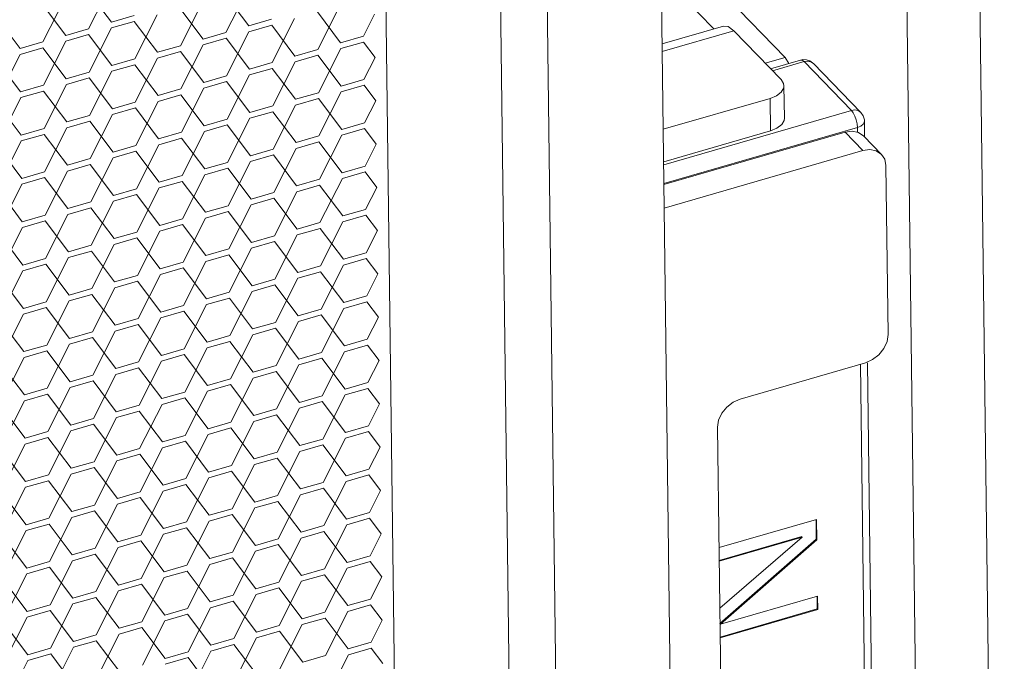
# Model space of a CAD drawing. Header units: millimetres. Extents: x 3925 to 5043, y -86 to 778.
# Tile 358 of 439: x 5004 to 5014, y 350 to 356. Entities that reach past the tile are written whole.
import ezdxf

# ---------------------------------------------------------------- set-up
doc = ezdxf.new("R2010")
doc.units = ezdxf.units.MM
doc.header["$LTSCALE"] = 46.255
for name, color, linetype in [('H30K-DUST-FIDXF_CONTINUOUS_LINE', 7, 'CONTINUOUS'), ('H30K-FOG-FILDXF_CONTINUOUS_LINE', 7, 'CONTINUOUS'), ('H30K-SPONGE-DXF_CONTINUOUS_LINE', 7, 'CONTINUOUS'), ('PREMIERE5-TODXF_CONTINUOUS_LINE', 7, 'CONTINUOUS')]:
    doc.layers.add(name, color=color, linetype=linetype)

msp = doc.modelspace()

# ---------------------------------------------------------------- linework, layer by layer
at = {"layer": 'H30K-DUST-FIDXF_CONTINUOUS_LINE', "color": 7, "linetype": 'Continuous', "lineweight": 0}
for p, q in [((5008.6105, 362.1785), (5008.9262, 337.2548)), ((5007.5067, 361.4113), (5007.8034, 337.9865)), ((5004.9039, 355.9209), (5004.6774, 356.2213)), ((5004.682, 355.8568), (5004.8993, 356.2855)), ((5006.0186, 355.8207), (5006.2359, 356.2493)), ((5004.2382, 355.7285), (5004.4555, 356.1572)), ((5005.5749, 355.6924), (5005.7921, 356.1211)), ((5006.2405, 355.8848), (5006.014, 356.1852)), ((5004.4601, 355.7927), (5004.2336, 356.0931)), ((5005.7968, 355.7565), (5005.5703, 356.0569)), ((5007.1334, 355.7204), (5006.9069, 356.0208)), ((5006.9115, 355.6563), (5007.1288, 356.0849)), ((5004.0163, 355.6644), (5003.7898, 355.9648)), ((5004.9039, 355.9209), (5005.1258, 355.9851)), ((5005.1265, 355.9287), (5004.9046, 355.8645)), ((5005.353, 355.6283), (5005.1265, 355.9287)), ((5005.1311, 355.5641), (5005.3484, 355.9928)), ((5006.2405, 355.8848), (5006.4624, 355.9489)), ((5006.4677, 355.528), (5006.685, 355.9567)), ((5007.3553, 355.7845), (5007.4639, 355.9989)), ((5004.4601, 355.7927), (5004.682, 355.8568)), ((5004.6873, 355.4359), (5004.9046, 355.8645)), ((5005.7968, 355.7565), (5006.0186, 355.8207)), ((5006.024, 355.3997), (5006.2412, 355.8284)), ((5006.4631, 355.8925), (5006.2412, 355.8284)), ((5006.6896, 355.5921), (5006.4631, 355.8925)), ((5004.0163, 355.6644), (5004.2382, 355.7285)), ((5004.2436, 355.3076), (5004.4608, 355.7363)), ((5004.6827, 355.8004), (5004.4608, 355.7363)), ((5004.9092, 355.5), (5004.6827, 355.8004)), ((5006.0194, 355.7643), (5005.7975, 355.7001)), ((5006.2459, 355.4639), (5006.0194, 355.7643)), ((5007.1334, 355.7204), (5007.3553, 355.7845)), ((5007.356, 355.7281), (5007.1341, 355.664)), ((5007.4693, 355.5779), (5007.356, 355.7281)), ((5004.2389, 355.6721), (5004.0171, 355.608)), ((5004.4654, 355.3717), (5004.2389, 355.6721)), ((5005.353, 355.6283), (5005.5749, 355.6924)), ((5005.5756, 355.636), (5005.3537, 355.5719)), ((5005.8021, 355.3356), (5005.5756, 355.636)), ((5005.5802, 355.2715), (5005.7975, 355.7001)), ((5006.6896, 355.5921), (5006.9115, 355.6563)), ((5006.9168, 355.2353), (5007.1341, 355.664)), ((5004.0217, 355.2435), (5003.7952, 355.5439)), ((5003.7998, 355.1793), (5004.0171, 355.608)), ((5004.9092, 355.5), (5005.1311, 355.5641)), ((5005.1364, 355.1432), (5005.3537, 355.5719)), ((5006.4731, 355.1071), (5006.6903, 355.5357)), ((5006.9122, 355.5999), (5006.6903, 355.5357)), ((5007.1387, 355.2995), (5006.9122, 355.5999)), ((5007.3606, 355.3636), (5007.4693, 355.5779)), ((5004.4654, 355.3717), (5004.6873, 355.4359)), ((5004.6927, 355.0149), (5004.9099, 355.4436)), ((5005.1318, 355.5077), (5004.9099, 355.4436)), ((5005.3583, 355.2073), (5005.1318, 355.5077)), ((5006.2459, 355.4639), (5006.4677, 355.528)), ((5006.4685, 355.4716), (5006.2466, 355.4075)), ((5006.695, 355.1712), (5006.4685, 355.4716)), ((5004.688, 355.3795), (5004.4662, 355.3153)), ((5004.9145, 355.0791), (5004.688, 355.3795)), ((5005.8021, 355.3356), (5006.024, 355.3997)), ((5006.0247, 355.3433), (5005.8028, 355.2792)), ((5006.2512, 355.0429), (5006.0247, 355.3433)), ((5006.0293, 354.9788), (5006.2466, 355.4075)), ((5007.1387, 355.2995), (5007.3606, 355.3636)), ((5004.0217, 355.2435), (5004.2436, 355.3076)), ((5004.2443, 355.2512), (5004.0224, 355.1871)), ((5004.4708, 354.9508), (5004.2443, 355.2512)), ((5004.2489, 354.8867), (5004.4662, 355.3153)), ((5005.3583, 355.2073), (5005.5802, 355.2715)), ((5005.5855, 354.8505), (5005.8028, 355.2792)), ((5006.9222, 354.8144), (5007.1394, 355.2431)), ((5007.3613, 355.3072), (5007.1394, 355.2431)), ((5007.4746, 355.157), (5007.3613, 355.3072)), ((5003.8051, 354.7584), (5004.0224, 355.1871)), ((5005.1418, 354.7223), (5005.359, 355.1509)), ((5005.5809, 355.2151), (5005.359, 355.1509)), ((5005.8074, 354.9147), (5005.5809, 355.2151)), ((5006.695, 355.1712), (5006.9168, 355.2353)), ((5006.9176, 355.1789), (5006.6957, 355.1148)), ((5007.1441, 354.8785), (5006.9176, 355.1789)), ((5007.366, 354.9427), (5007.4746, 355.157)), ((5004.027, 354.8225), (5003.8005, 355.1229)), ((5004.9145, 355.0791), (5005.1364, 355.1432)), ((5005.1371, 355.0868), (5004.9153, 355.0227)), ((5005.3636, 354.7864), (5005.1371, 355.0868)), ((5006.2512, 355.0429), (5006.4731, 355.1071)), ((5006.4738, 355.0507), (5006.2519, 354.9865)), ((5006.7003, 354.7503), (5006.4738, 355.0507)), ((5006.4784, 354.6861), (5006.6957, 355.1148)), ((5004.4708, 354.9508), (5004.6927, 355.0149)), ((5004.6934, 354.9585), (5004.4715, 354.8944)), ((5004.9199, 354.6581), (5004.6934, 354.9585)), ((5004.698, 354.594), (5004.9153, 355.0227)), ((5005.8074, 354.9147), (5006.0293, 354.9788)), ((5006.0346, 354.5579), (5006.2519, 354.9865)), ((5004.027, 354.8225), (5004.2489, 354.8867)), ((5004.2542, 354.4657), (5004.4715, 354.8944)), ((5005.5909, 354.4296), (5005.8081, 354.8583)), ((5006.03, 354.9224), (5005.8081, 354.8583)), ((5006.2565, 354.622), (5006.03, 354.9224)), ((5007.1441, 354.8785), (5007.366, 354.9427)), ((5007.3667, 354.8863), (5007.1448, 354.8221)), ((5007.4799, 354.7361), (5007.3667, 354.8863)), ((5003.8104, 354.3375), (5004.0277, 354.7661)), ((5004.2496, 354.8303), (5004.0277, 354.7661)), ((5004.4761, 354.5299), (5004.2496, 354.8303)), ((5005.3636, 354.7864), (5005.5855, 354.8505)), ((5005.5862, 354.7941), (5005.3644, 354.73)), ((5005.8128, 354.4937), (5005.5862, 354.7941)), ((5006.7003, 354.7503), (5006.9222, 354.8144)), ((5006.9275, 354.3935), (5007.1448, 354.8221)), ((5004.0323, 354.4016), (5003.8058, 354.702)), ((5004.9199, 354.6581), (5005.1418, 354.7223)), ((5005.1471, 354.3013), (5005.3644, 354.73)), ((5006.2565, 354.622), (5006.4784, 354.6861)), ((5006.4837, 354.2652), (5006.701, 354.6939)), ((5006.9229, 354.758), (5006.701, 354.6939)), ((5007.1494, 354.4576), (5006.9229, 354.758)), ((5007.3713, 354.5217), (5007.4799, 354.7361)), ((5004.4761, 354.5299), (5004.698, 354.594)), ((5004.7033, 354.1731), (5004.9206, 354.6017)), ((5005.1425, 354.6659), (5004.9206, 354.6017)), ((5005.369, 354.3655), (5005.1425, 354.6659)), ((5006.4791, 354.6297), (5006.2572, 354.5656)), ((5006.7056, 354.3293), (5006.4791, 354.6297)), ((5004.6987, 354.5376), (5004.4768, 354.4735)), ((5004.9252, 354.2372), (5004.6987, 354.5376)), ((5005.8128, 354.4937), (5006.0346, 354.5579)), ((5006.0354, 354.5015), (5005.8135, 354.4373)), ((5006.2619, 354.2011), (5006.0354, 354.5015)), ((5006.04, 354.1369), (5006.2572, 354.5656)), ((5007.1494, 354.4576), (5007.3713, 354.5217)), ((5004.0323, 354.4016), (5004.2542, 354.4657)), ((5004.2549, 354.4093), (5004.033, 354.3452)), ((5004.4814, 354.1089), (5004.2549, 354.4093)), ((5004.2595, 354.0448), (5004.4768, 354.4735)), ((5005.369, 354.3655), (5005.5909, 354.4296)), ((5005.5962, 354.0087), (5005.8135, 354.4373)), ((5006.7056, 354.3293), (5006.9275, 354.3935)), ((5006.9328, 353.9725), (5007.1501, 354.4012)), ((5007.372, 354.4653), (5007.1501, 354.4012)), ((5007.4852, 354.3151), (5007.372, 354.4653)), ((5003.8158, 353.9165), (5004.033, 354.3452)), ((5004.9252, 354.2372), (5005.1471, 354.3013)), ((5005.1524, 353.8804), (5005.3697, 354.3091)), ((5005.5916, 354.3732), (5005.3697, 354.3091)), ((5005.8181, 354.0728), (5005.5916, 354.3732)), ((5006.9282, 354.3371), (5006.7063, 354.2729)), ((5007.1547, 354.0367), (5006.9282, 354.3371)), ((5007.3766, 354.1008), (5007.4852, 354.3151)), ((5004.0377, 353.9807), (5003.8112, 354.2811)), ((5005.1478, 354.2449), (5004.9259, 354.1808)), ((5005.3743, 353.9445), (5005.1478, 354.2449)), ((5006.2619, 354.2011), (5006.4837, 354.2652)), ((5006.4845, 354.2088), (5006.2626, 354.1447)), ((5006.711, 353.9084), (5006.4845, 354.2088)), ((5006.4891, 353.8443), (5006.7063, 354.2729)), ((5004.4814, 354.1089), (5004.7033, 354.1731)), ((5004.704, 354.1167), (5004.4821, 354.0526)), ((5004.9305, 353.8163), (5004.704, 354.1167)), ((5004.7087, 353.7521), (5004.9259, 354.1808)), ((5005.8181, 354.0728), (5006.04, 354.1369)), ((5006.0453, 353.716), (5006.2626, 354.1447)), ((5007.1547, 354.0367), (5007.3766, 354.1008)), ((5004.0377, 353.9807), (5004.2595, 354.0448)), ((5004.2649, 353.6239), (5004.4821, 354.0526)), ((5005.3743, 353.9445), (5005.5962, 354.0087)), ((5005.6015, 353.5877), (5005.8188, 354.0164)), ((5006.0407, 354.0806), (5005.8188, 354.0164)), ((5006.2672, 353.7801), (5006.0407, 354.0806)), ((5007.3773, 354.0444), (5007.1554, 353.9803)), ((5007.4906, 353.8942), (5007.3773, 354.0444)), ((5003.8211, 353.4956), (5004.0384, 353.9243)), ((5004.2603, 353.9884), (5004.0384, 353.9243)), ((5004.4868, 353.688), (5004.2603, 353.9884)), ((5005.5969, 353.9523), (5005.375, 353.8882)), ((5005.8234, 353.6519), (5005.5969, 353.9523)), ((5006.711, 353.9084), (5006.9328, 353.9725)), ((5006.9336, 353.9162), (5006.7117, 353.852)), ((5007.1601, 353.6157), (5006.9336, 353.9162)), ((5006.9382, 353.5516), (5007.1554, 353.9803)), ((5004.043, 353.5597), (5003.8165, 353.8602)), ((5004.9305, 353.8163), (5005.1524, 353.8804)), ((5005.1531, 353.824), (5004.9313, 353.7599)), ((5005.3796, 353.5236), (5005.1531, 353.824)), ((5005.1578, 353.4595), (5005.375, 353.8882)), ((5006.2672, 353.7801), (5006.4891, 353.8443)), ((5006.4944, 353.4233), (5006.7117, 353.852)), ((5007.3819, 353.6799), (5007.4906, 353.8942)), ((5004.4868, 353.688), (5004.7087, 353.7521)), ((5004.714, 353.3312), (5004.9313, 353.7599)), ((5005.8234, 353.6519), (5006.0453, 353.716)), ((5006.0506, 353.2951), (5006.2679, 353.7238)), ((5006.4898, 353.7879), (5006.2679, 353.7238)), ((5006.7163, 353.4875), (5006.4898, 353.7879)), ((5004.043, 353.5597), (5004.2649, 353.6239)), ((5004.2702, 353.203), (5004.4875, 353.6316)), ((5004.7094, 353.6958), (5004.4875, 353.6316)), ((5004.9359, 353.3954), (5004.7094, 353.6958)), ((5006.046, 353.6596), (5005.8241, 353.5955)), ((5006.2725, 353.3592), (5006.046, 353.6596)), ((5007.1601, 353.6157), (5007.3819, 353.6799)), ((5007.3827, 353.6235), (5007.1608, 353.5594)), ((5007.4959, 353.4733), (5007.3827, 353.6235)), ((5004.2656, 353.5675), (5004.0437, 353.5034)), ((5004.4921, 353.2671), (5004.2656, 353.5675)), ((5005.3796, 353.5236), (5005.6015, 353.5877)), ((5005.6022, 353.5314), (5005.3804, 353.4672)), ((5005.8287, 353.231), (5005.6022, 353.5314)), ((5005.6069, 353.1668), (5005.8241, 353.5955)), ((5006.7163, 353.4875), (5006.9382, 353.5516)), ((5006.9435, 353.1307), (5007.1608, 353.5594)), ((5004.0483, 353.1388), (5003.8218, 353.4392)), ((5003.8264, 353.0747), (5004.0437, 353.5034)), ((5004.9359, 353.3954), (5005.1578, 353.4595)), ((5005.1631, 353.0386), (5005.3804, 353.4672)), ((5006.2725, 353.3592), (5006.4944, 353.4233)), ((5006.4997, 353.0024), (5006.717, 353.4311)), ((5006.9389, 353.4952), (5006.717, 353.4311)), ((5007.1654, 353.1948), (5006.9389, 353.4952)), ((5007.3873, 353.259), (5007.4959, 353.4733)), ((5004.4921, 353.2671), (5004.714, 353.3312)), ((5004.7193, 352.9103), (5004.9366, 353.339)), ((5005.1585, 353.4031), (5004.9366, 353.339)), ((5005.385, 353.1027), (5005.1585, 353.4031)), ((5006.4951, 353.367), (5006.2732, 353.3028)), ((5006.7216, 353.0666), (5006.4951, 353.367)), ((5004.7147, 353.2748), (5004.4928, 353.2107)), ((5004.9412, 352.9744), (5004.7147, 353.2748)), ((5005.8287, 353.231), (5006.0506, 353.2951)), ((5006.0513, 353.2387), (5005.8295, 353.1746)), ((5006.2778, 352.9383), (5006.0513, 353.2387)), ((5006.056, 352.8742), (5006.2732, 353.3028)), ((5007.1654, 353.1948), (5007.3873, 353.259)), ((5004.0483, 353.1388), (5004.2702, 353.203)), ((5004.2709, 353.1466), (5004.049, 353.0824)), ((5004.4974, 352.8462), (5004.2709, 353.1466)), ((5004.2755, 352.782), (5004.4928, 353.2107)), ((5005.385, 353.1027), (5005.6069, 353.1668)), ((5005.6122, 352.7459), (5005.8295, 353.1746)), ((5006.9488, 352.7098), (5007.1661, 353.1384)), ((5007.388, 353.2026), (5007.1661, 353.1384)), ((5007.5012, 353.0524), (5007.388, 353.2026)), ((5003.8318, 352.6538), (5004.049, 353.0824)), ((5004.9412, 352.9744), (5005.1631, 353.0386)), ((5005.1684, 352.6176), (5005.3857, 353.0463)), ((5005.6076, 353.1104), (5005.3857, 353.0463)), ((5005.8341, 352.81), (5005.6076, 353.1104)), ((5006.7216, 353.0666), (5006.9435, 353.1307)), ((5006.9442, 353.0743), (5006.7223, 353.0102)), ((5007.1707, 352.7739), (5006.9442, 353.0743)), ((5007.3926, 352.838), (5007.5012, 353.0524)), ((5004.0537, 352.7179), (5003.8272, 353.0183)), ((5005.1638, 352.9822), (5004.9419, 352.918)), ((5005.3903, 352.6818), (5005.1638, 352.9822)), ((5006.2778, 352.9383), (5006.4997, 353.0024)), ((5006.5004, 352.946), (5006.2786, 352.8819)), ((5006.7269, 352.6456), (5006.5004, 352.946)), ((5006.5051, 352.5815), (5006.7223, 353.0102)), ((5004.4974, 352.8462), (5004.7193, 352.9103)), ((5004.72, 352.8539), (5004.4981, 352.7898)), ((5004.9465, 352.5535), (5004.72, 352.8539)), ((5004.7246, 352.4894), (5004.9419, 352.918)), ((5005.8341, 352.81), (5006.056, 352.8742)), ((5006.0613, 352.4532), (5006.2786, 352.8819)), ((5004.0537, 352.7179), (5004.2755, 352.782)), ((5004.2809, 352.3611), (5004.4981, 352.7898)), ((5005.6175, 352.325), (5005.8348, 352.7536)), ((5006.0567, 352.8178), (5005.8348, 352.7536)), ((5006.2832, 352.5174), (5006.0567, 352.8178)), ((5007.1707, 352.7739), (5007.3926, 352.838)), ((5007.3933, 352.7816), (5007.1714, 352.7175)), ((5007.5066, 352.6314), (5007.3933, 352.7816)), ((5003.8371, 352.2328), (5004.0544, 352.6615)), ((5004.2763, 352.7256), (5004.0544, 352.6615)), ((5004.5028, 352.4252), (5004.2763, 352.7256)), ((5005.3903, 352.6818), (5005.6122, 352.7459)), ((5005.6129, 352.6895), (5005.391, 352.6254)), ((5005.8394, 352.3891), (5005.6129, 352.6895)), ((5006.7269, 352.6456), (5006.9488, 352.7098)), ((5006.9542, 352.2888), (5007.1714, 352.7175)), ((5004.059, 352.297), (5003.8325, 352.5974)), ((5004.9465, 352.5535), (5005.1684, 352.6176)), ((5005.1691, 352.5612), (5004.9472, 352.4971)), ((5005.3956, 352.2608), (5005.1691, 352.5612)), ((5005.1737, 352.1967), (5005.391, 352.6254)), ((5006.2832, 352.5174), (5006.5051, 352.5815)), ((5006.5104, 352.1606), (5006.7277, 352.5892)), ((5006.9495, 352.6534), (5006.7277, 352.5892)), ((5007.1761, 352.353), (5006.9495, 352.6534)), ((5007.3979, 352.4171), (5007.5066, 352.6314)), ((5004.5028, 352.4252), (5004.7246, 352.4894)), ((5004.73, 352.0684), (5004.9472, 352.4971)), ((5006.5058, 352.5251), (5006.2839, 352.461)), ((5006.7323, 352.2247), (5006.5058, 352.5251)), ((5004.2862, 351.9402), (5004.5035, 352.3688)), ((5004.7254, 352.433), (5004.5035, 352.3688)), ((5004.9519, 352.1326), (5004.7254, 352.433)), ((5005.8394, 352.3891), (5006.0613, 352.4532)), ((5006.062, 352.3968), (5005.8401, 352.3327)), ((5006.2885, 352.0964), (5006.062, 352.3968)), ((5006.0666, 352.0323), (5006.2839, 352.461)), ((5007.1761, 352.353), (5007.3979, 352.4171)), ((5004.059, 352.297), (5004.2809, 352.3611)), ((5004.2816, 352.3047), (5004.0597, 352.2406)), ((5004.5081, 352.0043), (5004.2816, 352.3047)), ((5005.3956, 352.2608), (5005.6175, 352.325)), ((5005.6229, 351.904), (5005.8401, 352.3327)), ((5006.7323, 352.2247), (5006.9542, 352.2888)), ((5006.9595, 351.8679), (5007.1768, 352.2966)), ((5007.3987, 352.3607), (5007.1768, 352.2966)), ((5007.5119, 352.2105), (5007.3987, 352.3607)), ((5003.8424, 351.8119), (5004.0597, 352.2406)), ((5004.9519, 352.1326), (5005.1737, 352.1967)), ((5005.1791, 351.7758), (5005.3963, 352.2044)), ((5005.6182, 352.2686), (5005.3963, 352.2044)), ((5005.8447, 351.9682), (5005.6182, 352.2686)), ((5006.9549, 352.2324), (5006.733, 352.1683)), ((5007.1814, 351.932), (5006.9549, 352.2324)), ((5007.4033, 351.9962), (5007.5119, 352.2105)), ((5004.0643, 351.876), (5003.8378, 352.1764)), ((5005.1745, 352.1403), (5004.9526, 352.0762)), ((5005.401, 351.8399), (5005.1745, 352.1403)), ((5006.2885, 352.0964), (5006.5104, 352.1606)), ((5006.5111, 352.1042), (5006.2892, 352.04)), ((5006.7376, 351.8038), (5006.5111, 352.1042)), ((5006.5157, 351.7396), (5006.733, 352.1683)), ((5004.5081, 352.0043), (5004.73, 352.0684)), ((5004.7307, 352.012), (5004.5088, 351.9479)), ((5004.9572, 351.7116), (5004.7307, 352.012)), ((5004.7353, 351.6475), (5004.9526, 352.0762)), ((5005.8447, 351.9682), (5006.0666, 352.0323)), ((5006.072, 351.6114), (5006.2892, 352.04)), ((5007.1814, 351.932), (5007.4033, 351.9962)), ((5004.0643, 351.876), (5004.2862, 351.9402)), ((5004.2915, 351.5192), (5004.5088, 351.9479)), ((5005.401, 351.8399), (5005.6229, 351.904)), ((5005.6282, 351.4831), (5005.8455, 351.9118)), ((5006.0673, 351.9759), (5005.8455, 351.9118)), ((5006.2938, 351.6755), (5006.0673, 351.9759)), ((5007.404, 351.9398), (5007.1821, 351.8756)), ((5007.5172, 351.7896), (5007.404, 351.9398)), ((5003.8478, 351.391), (5004.065, 351.8196)), ((5004.2869, 351.8838), (5004.065, 351.8196)), ((5004.5134, 351.5834), (5004.2869, 351.8838)), ((5005.6236, 351.8476), (5005.4017, 351.7835)), ((5005.8501, 351.5472), (5005.6236, 351.8476)), ((5006.7376, 351.8038), (5006.9595, 351.8679)), ((5006.9602, 351.8115), (5006.7383, 351.7474)), ((5007.1867, 351.5111), (5006.9602, 351.8115)), ((5006.9648, 351.447), (5007.1821, 351.8756)), ((5004.0696, 351.4551), (5003.8431, 351.7555)), ((5004.9572, 351.7116), (5005.1791, 351.7758)), ((5005.1798, 351.7194), (5004.9579, 351.6552)), ((5005.4063, 351.419), (5005.1798, 351.7194)), ((5005.1844, 351.3548), (5005.4017, 351.7835)), ((5006.2938, 351.6755), (5006.5157, 351.7396)), ((5006.5211, 351.3187), (5006.7383, 351.7474)), ((5007.4086, 351.5752), (5007.5172, 351.7896)), ((5004.5134, 351.5834), (5004.7353, 351.6475)), ((5004.7406, 351.2266), (5004.9579, 351.6552)), ((5005.8501, 351.5472), (5006.072, 351.6114)), ((5006.0773, 351.1904), (5006.2946, 351.6191)), ((5006.5164, 351.6832), (5006.2946, 351.6191)), ((5006.7429, 351.3828), (5006.5164, 351.6832)), ((5004.0696, 351.4551), (5004.2915, 351.5192)), ((5004.2969, 351.0983), (5004.5141, 351.527)), ((5004.736, 351.5911), (5004.5141, 351.527)), ((5004.9625, 351.2907), (5004.736, 351.5911)), ((5006.0727, 351.555), (5005.8508, 351.4908)), ((5006.2992, 351.2546), (5006.0727, 351.555)), ((5007.1867, 351.5111), (5007.4086, 351.5752)), ((5007.4093, 351.5188), (5007.1874, 351.4547)), ((5007.5226, 351.3686), (5007.4093, 351.5188)), ((5004.2922, 351.4628), (5004.0704, 351.3987)), ((5004.5188, 351.1624), (5004.2922, 351.4628)), ((5005.4063, 351.419), (5005.6282, 351.4831)), ((5005.6289, 351.4267), (5005.407, 351.3626)), ((5005.8554, 351.1263), (5005.6289, 351.4267)), ((5005.6335, 351.0622), (5005.8508, 351.4908)), ((5006.7429, 351.3828), (5006.9648, 351.447)), ((5006.9702, 351.026), (5007.1874, 351.4547)), ((5004.075, 351.0342), (5003.8485, 351.3346)), ((5003.8531, 350.97), (5004.0704, 351.3987)), ((5004.9625, 351.2907), (5005.1844, 351.3548)), ((5005.1897, 350.9339), (5005.407, 351.3626)), ((5006.2992, 351.2546), (5006.5211, 351.3187)), ((5006.5264, 350.8978), (5006.7437, 351.3264)), ((5006.9655, 351.3906), (5006.7437, 351.3264)), ((5007.192, 351.0902), (5006.9655, 351.3906)), ((5007.4139, 351.1543), (5007.5226, 351.3686)), ((5004.5188, 351.1624), (5004.7406, 351.2266)), ((5004.746, 350.8056), (5004.9632, 351.2343)), ((5005.1851, 351.2984), (5004.9632, 351.2343)), ((5005.4116, 350.998), (5005.1851, 351.2984)), ((5006.5218, 351.2623), (5006.2999, 351.1982)), ((5006.7483, 350.9619), (5006.5218, 351.2623)), ((5004.7414, 351.1702), (5004.5195, 351.106)), ((5004.9679, 350.8698), (5004.7414, 351.1702)), ((5005.8554, 351.1263), (5006.0773, 351.1904)), ((5006.078, 351.134), (5005.8561, 351.0699)), ((5006.3045, 350.8336), (5006.078, 351.134)), ((5006.0826, 350.7695), (5006.2999, 351.1982)), ((5007.192, 351.0902), (5007.4139, 351.1543)), ((5004.075, 351.0342), (5004.2969, 351.0983)), ((5004.2976, 351.0419), (5004.0757, 350.9778)), ((5004.5241, 350.7415), (5004.2976, 351.0419)), ((5004.3022, 350.6774), (5004.5195, 351.106)), ((5005.4116, 350.998), (5005.6335, 351.0622)), ((5005.6388, 350.6412), (5005.8561, 351.0699)), ((5006.9755, 350.6051), (5007.1928, 351.0338)), ((5007.4146, 351.0979), (5007.1928, 351.0338)), ((5007.5279, 350.9477), (5007.4146, 351.0979)), ((5003.8584, 350.5491), (5004.0757, 350.9778)), ((5004.9679, 350.8698), (5005.1897, 350.9339)), ((5005.1951, 350.513), (5005.4123, 350.9416)), ((5005.6342, 351.0058), (5005.4123, 350.9416)), ((5005.8607, 350.7054), (5005.6342, 351.0058)), ((5006.7483, 350.9619), (5006.9702, 351.026)), ((5006.9709, 350.9696), (5006.749, 350.9055)), ((5007.1974, 350.6692), (5006.9709, 350.9696)), ((5007.4193, 350.7334), (5007.5279, 350.9477)), ((5004.0803, 350.6132), (5003.8538, 350.9136)), ((5005.1905, 350.8775), (5004.9686, 350.8134)), ((5005.417, 350.5771), (5005.1905, 350.8775)), ((5006.3045, 350.8336), (5006.5264, 350.8978)), ((5006.5271, 350.8414), (5006.3052, 350.7772)), ((5006.7536, 350.541), (5006.5271, 350.8414)), ((5006.5317, 350.4768), (5006.749, 350.9055)), ((5004.5241, 350.7415), (5004.746, 350.8056)), ((5004.7467, 350.7492), (5004.5248, 350.6851)), ((5004.9732, 350.4488), (5004.7467, 350.7492)), ((5004.7513, 350.3847), (5004.9686, 350.8134)), ((5005.8607, 350.7054), (5006.0826, 350.7695)), ((5006.0879, 350.3486), (5006.3052, 350.7772)), ((5004.0803, 350.6132), (5004.3022, 350.6774)), ((5004.3075, 350.2564), (5004.5248, 350.6851)), ((5005.6442, 350.2203), (5005.8614, 350.649)), ((5006.0833, 350.7131), (5005.8614, 350.649)), ((5006.3098, 350.4127), (5006.0833, 350.7131)), ((5007.1974, 350.6692), (5007.4193, 350.7334)), ((5007.42, 350.677), (5007.1981, 350.6128)), ((5007.5332, 350.5268), (5007.42, 350.677)), ((5003.8638, 350.1282), (5004.081, 350.5568)), ((5004.3029, 350.621), (5004.081, 350.5568)), ((5004.5294, 350.3206), (5004.3029, 350.621)), ((5005.417, 350.5771), (5005.6388, 350.6412)), ((5005.6396, 350.5848), (5005.4177, 350.5207)), ((5005.8661, 350.2844), (5005.6396, 350.5848)), ((5006.7536, 350.541), (5006.9755, 350.6051)), ((5006.9808, 350.1842), (5007.1981, 350.6128)), ((5004.0856, 350.1923), (5003.8591, 350.4927)), ((5004.9732, 350.4488), (5005.1951, 350.513)), ((5005.1958, 350.4566), (5004.9739, 350.3924)), ((5005.4223, 350.1562), (5005.1958, 350.4566)), ((5005.2004, 350.092), (5005.4177, 350.5207)), ((5006.3098, 350.4127), (5006.5317, 350.4768)), ((5006.537, 350.0559), (5006.7543, 350.4846)), ((5006.9762, 350.5487), (5006.7543, 350.4846)), ((5007.2027, 350.2483), (5006.9762, 350.5487)), ((5007.4246, 350.3124), (5007.5332, 350.5268)), ((5004.5294, 350.3206), (5004.7513, 350.3847)), ((5004.7566, 349.9638), (5004.9739, 350.3924)), ((5006.5324, 350.4204), (5006.3105, 350.3563)), ((5006.7589, 350.12), (5006.5324, 350.4204)), ((5004.3129, 349.8355), (5004.5301, 350.2642)), ((5004.752, 350.3283), (5004.5301, 350.2642)), ((5004.9785, 350.0279), (5004.752, 350.3283)), ((5005.8661, 350.2844), (5006.0879, 350.3486)), ((5006.0887, 350.2922), (5005.8668, 350.228)), ((5006.3152, 349.9918), (5006.0887, 350.2922)), ((5006.0933, 349.9276), (5006.3105, 350.3563)), ((5007.2027, 350.2483), (5007.4246, 350.3124)), ((5004.0856, 350.1923), (5004.3075, 350.2564)), ((5004.3082, 350.2), (5004.0864, 350.1359)), ((5004.5347, 349.8996), (5004.3082, 350.2)), ((5005.4223, 350.1562), (5005.6442, 350.2203)), ((5005.6495, 349.7994), (5005.8668, 350.228)), ((5006.7589, 350.12), (5006.9808, 350.1842)), ((5006.9862, 349.7632), (5007.2034, 350.1919)), ((5007.4253, 350.256), (5007.2034, 350.1919)), ((5007.5386, 350.1058), (5007.4253, 350.256)), ((5004.091, 349.7714), (5003.8645, 350.0718)), ((5003.8691, 349.7072), (5004.0864, 350.1359)), ((5004.9785, 350.0279), (5005.2004, 350.092)), ((5005.2057, 349.6711), (5005.423, 350.0998)), ((5005.6449, 350.1639), (5005.423, 350.0998)), ((5005.8714, 349.8635), (5005.6449, 350.1639)), ((5006.9815, 350.1278), (5006.7597, 350.0636)), ((5007.208, 349.8274), (5006.9815, 350.1278)), ((5007.4299, 349.8915), (5007.5386, 350.1058)), ((5005.2011, 350.0356), (5004.9792, 349.9715)), ((5005.4276, 349.7352), (5005.2011, 350.0356)), ((5006.3152, 349.9918), (5006.537, 350.0559)), ((5006.5378, 349.9995), (5006.3159, 349.9354)), ((5006.7643, 349.6991), (5006.5378, 349.9995)), ((5006.5424, 349.635), (5006.7597, 350.0636)), ((5004.5347, 349.8996), (5004.7566, 349.9638)), ((5004.7573, 349.9074), (5004.5355, 349.8433)), ((5004.9838, 349.607), (5004.7573, 349.9074)), ((5004.762, 349.5428), (5004.9792, 349.9715)), ((5005.8714, 349.8635), (5006.0933, 349.9276)), ((5006.0986, 349.5067), (5006.3159, 349.9354)), ((5007.208, 349.8274), (5007.4299, 349.8915)), ((5004.091, 349.7714), (5004.3129, 349.8355)), ((5004.3182, 349.4146), (5004.5355, 349.8433)), ((5005.4276, 349.7352), (5005.6495, 349.7994)), ((5005.6548, 349.3784), (5005.8721, 349.8071)), ((5006.094, 349.8713), (5005.8721, 349.8071)), ((5006.3205, 349.5708), (5006.094, 349.8713)), ((5007.4306, 349.8351), (5007.2088, 349.771)), ((5007.5439, 349.6849), (5007.4306, 349.8351)), ((5003.8744, 349.2863), (5004.0917, 349.715)), ((5004.3136, 349.7791), (5004.0917, 349.715)), ((5004.5401, 349.4787), (5004.3136, 349.7791)), ((5005.6502, 349.743), (5005.4283, 349.6789)), ((5005.8767, 349.4426), (5005.6502, 349.743)), ((5006.7643, 349.6991), (5006.9862, 349.7632)), ((5006.9915, 349.3423), (5007.2088, 349.771))]:
    msp.add_line(p, q, dxfattribs=at)
at = {"layer": 'H30K-FOG-FILDXF_CONTINUOUS_LINE', "color": 7, "linetype": 'Continuous', "lineweight": 0}
for p, q in [((5013.5876, 337.3875), (5013.2381, 364.9794)), ((5012.8798, 337.2865), (5012.5303, 364.8785)), ((5010.2481, 356.8236), (5011.4572, 355.5772)), ((5010.252, 356.3802), (5010.7613, 355.8553)), ((5010.8561, 355.8827), (5010.2605, 355.7105)), ((5010.9562, 355.8381), (5010.2614, 355.6373)), ((5011.4168, 355.3633), (5010.9562, 355.8381)), ((5011.4572, 355.5772), (5011.2636, 355.5212)), ((5011.4572, 355.5772), (5011.4931, 355.5193)), ((5011.4489, 354.9866), (5011.4449, 355.3023)), ((5010.271, 354.8801), (5011.3101, 355.1804)), ((5011.3141, 354.8647), (5011.3101, 355.1804)), ((5010.275, 354.5644), (5011.3141, 354.8647)), ((5010.2778, 354.3414), (5012.0392, 354.8505)), ((5012.0392, 354.8505), (5012.2119, 354.6724)), ((5012.2213, 354.8141), (5012.394, 354.636)), ((5010.2807, 354.1142), (5012.2119, 354.6724)), ((5012.4573, 352.8844), (5012.4365, 354.5261)), ((5012.238, 352.6098), (5011.0177, 352.2571)), ((5010.7984, 351.9825), (5010.8464, 348.1941))]:
    msp.add_line(p, q, dxfattribs=at)
for points in [[(5010.9562, 355.8381), (5010.903, 355.8777), (5010.8561, 355.8827)], [(5011.4449, 355.3023), (5011.4416, 355.3235), (5011.4168, 355.3633)], [(5011.3101, 355.1804), (5011.373, 355.2061), (5011.4185, 355.2408), (5011.4421, 355.2813), (5011.4449, 355.3023)], [(5011.4489, 354.9866), (5011.4461, 354.9656), (5011.4225, 354.9251), (5011.377, 354.8904), (5011.3141, 354.8647)], [(5012.0392, 354.8505), (5012.1079, 354.86), (5012.1701, 354.848), (5012.2213, 354.8141)], [(5012.394, 354.636), (5012.3428, 354.6699), (5012.2806, 354.6819), (5012.2119, 354.6724)], [(5012.4365, 354.5261), (5012.4248, 354.588), (5012.394, 354.636)], [(5012.238, 352.6098), (5012.3065, 352.64), (5012.3679, 352.6877), (5012.4164, 352.7485), (5012.4472, 352.8163), (5012.4573, 352.8844)], [(5010.7984, 351.9825), (5010.8085, 352.0507), (5010.8393, 352.1185), (5010.8877, 352.1792), (5010.9492, 352.227), (5011.0177, 352.2571)]]:
    msp.add_lwpolyline(points, dxfattribs=at)
at = {"layer": 'H30K-SPONGE-DXF_CONTINUOUS_LINE', "color": 7, "linetype": 'Continuous', "lineweight": 0}
for p, q in [((5010.1599, 363.6508), (5010.5091, 336.0799)), ((5009.3997, 335.7593), (5009.0505, 363.3302))]:
    msp.add_line(p, q, dxfattribs=at)
at = {"layer": 'PREMIERE5-TODXF_CONTINUOUS_LINE', "color": 7, "linetype": 'Continuous', "lineweight": 0}
for p, q in [((5011.607, 355.5523), (5011.3153, 355.4679)), ((5011.6404, 355.5374), (5011.3339, 355.4488)), ((5011.6294, 355.5566), (5011.607, 355.5522)), ((5011.6637, 355.5552), (5011.6294, 355.5566)), ((5011.6404, 355.5374), (5012.101, 355.0626)), ((5011.7315, 355.5192), (5012.1921, 355.0444)), ((5012.101, 355.0626), (5010.2754, 354.5349)), ((5012.2273, 354.9589), (5012.2293, 354.8058)), ((5012.1599, 354.898), (5010.2777, 354.3539)), ((5012.1599, 354.898), (5012.1605, 354.8498)), ((5012.1891, 352.5957), (5012.24, 348.578)), ((5012.2571, 352.6101), (5012.3087, 348.534)), ((5011.7628, 351.0866), (5010.8133, 350.8121)), ((5011.7595, 350.8952), (5011.7571, 351.0849)), ((5011.7653, 350.8893), (5011.7628, 351.0866)), ((5010.8148, 350.6882), (5011.6171, 350.92)), ((5010.8149, 350.6806), (5011.6228, 350.9141)), ((5011.6228, 350.9141), (5010.8207, 350.2231)), ((5010.8223, 350.0742), (5011.7595, 350.8952)), ((5010.828, 350.0683), (5011.7653, 350.8893)), ((5011.6228, 350.9141), (5011.6171, 350.92)), ((5011.7653, 350.8893), (5011.7595, 350.8952)), ((5011.7722, 350.3412), (5010.828, 350.0683)), ((5011.7681, 350.2156), (5011.7666, 350.3395)), ((5011.7739, 350.2096), (5011.7722, 350.3412)), ((5010.8243, 349.9428), (5011.7681, 350.2156)), ((5010.8244, 349.9352), (5011.7739, 350.2096)), ((5011.7739, 350.2096), (5011.7681, 350.2156)), ((5010.828, 350.0683), (5010.8223, 350.0742))]:
    msp.add_line(p, q, dxfattribs=at)
for points in [[(5011.607, 355.5523), (5011.6226, 355.5506), (5011.6404, 355.5374)], [(5011.6404, 355.5374), (5011.6749, 355.5422), (5011.7061, 355.5361), (5011.7315, 355.5192)], [(5011.7316, 355.5191), (5011.7238, 355.5265), (5011.6959, 355.5448), (5011.6637, 355.5552)], [(5012.1921, 355.0444), (5012.1665, 355.0613), (5012.1354, 355.0673), (5012.101, 355.0626)], [(5012.101, 355.0626), (5012.1187, 355.0394), (5012.135, 355.0079), (5012.1481, 354.9714), (5012.1567, 354.9335), (5012.1599, 354.898)], [(5012.1599, 354.898), (5012.1915, 354.9108), (5012.2143, 354.9283), (5012.226, 354.9486), (5012.2273, 354.9588)], [(5012.1921, 355.0444), (5012.2151, 355.0113), (5012.2265, 354.9719), (5012.2273, 354.9588)]]:
    msp.add_lwpolyline(points, dxfattribs=at)

doc.saveas('drawing.dxf')
